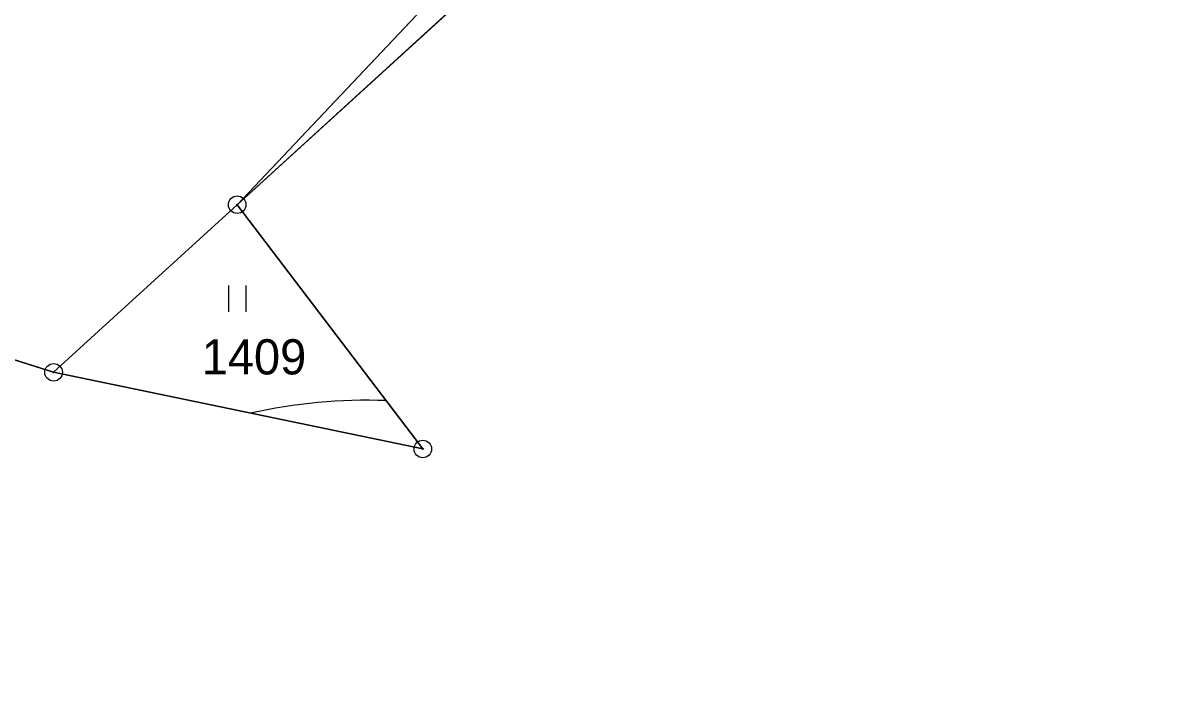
# Model space of a CAD drawing. Extents: x -706130 to -698555, y -971544 to -967260.
# Drawn here: x -705403.1 to -705337.3, y -969661.9 to -969623.5 of the extents above; entities that cross this region are included whole.
import ezdxf

# ---------------------------------------------------------------- set-up
doc = ezdxf.new("R2010")
doc.units = 0
for name, color, linetype in [('BPEJ hranice S', 7, 'Continuous'), ('Hranice řešeného území', 7, 'Continuous'), ('KN_Hranice obce', 7, 'Continuous'), ('KN_Hranice_katastrální území', 7, 'Continuous'), ('KN_Hranice_parcel', 7, 'Continuous'), ('KN_Parcelni cisla', 7, 'Continuous'), ('KN_Polygon parcely', 7, 'Continuous'), ('KN_POZEMKY_14_OSTATNI PLOCHA', 7, 'Continuous'), ('KN_POZEMKY_2_ORNA PUDA', 7, 'Continuous'), ('KN_POZEMKY_7_TTP', 7, 'Continuous'), ('KN_VYUZITI_26_ostatni plocha_jina plocha', 7, 'Continuous'), ('KN_Značky bodu BP', 7, 'Continuous'), ('KN_Značky kultur', 7, 'Continuous'), ('OP lesa 30 m', 7, 'Continuous'), ('Plochy zemědělské všeobecné CELEK S', 7, 'Continuous'), ('Povodi vodniho toku S', 7, 'Continuous'), ('Regulační bloky v krajině S', 7, 'Continuous')]:
    doc.layers.add(name, color=color, linetype=linetype)

msp = doc.modelspace()

# ---------------------------------------------------------------- linework, layer by layer
at = {"layer": 'BPEJ hranice S'}
msp.add_lwpolyline([(-705556.464, -969626.848), (-705480.64, -969625.23), (-705434.89, -969632.73), (-705401.38, -969643.36), (-705380.38, -969647.72), (-705390.94, -969633.83), (-705360.96, -969606.47), (-705342.35, -969589.48), (-705332.94, -969588.05), (-705328.86, -969587.43), (-705315.88, -969585.46), (-705315.96, -969583.15), (-705316.15, -969577.72), (-705316.33, -969572.76), (-705318.33, -969567.76), (-705320.511, -969562.335)], dxfattribs=at)
at = {"layer": 'Hranice řešeného území'}
msp.add_lwpolyline([(-705244.73, -969495.49), (-705261.6, -969505.35), (-705303.93, -969547.8), (-705321.55, -969559.75), (-705318.33, -969567.76), (-705316.33, -969572.76), (-705316.15, -969577.72), (-705315.96, -969583.15), (-705315.88, -969585.46), (-705328.86, -969587.43), (-705332.94, -969588.05), (-705342.35, -969589.48), (-705360.96, -969606.47), (-705390.94, -969633.83), (-705380.38, -969647.72), (-705401.38, -969643.36), (-705434.89, -969632.73), (-705480.64, -969625.23), (-705593.1, -969627.63), (-705623.83, -969679.01), (-705687.4, -969678.25), (-705740.87, -969647.85)], dxfattribs=at)
at = {"layer": 'KN_Hranice obce'}
msp.add_lwpolyline([(-705740.87, -969647.85), (-705687.4, -969678.25), (-705623.83, -969679.01), (-705593.1, -969627.63), (-705480.64, -969625.23), (-705434.89, -969632.73), (-705401.38, -969643.36), (-705380.38, -969647.72), (-705390.94, -969633.83), (-705360.96, -969606.47), (-705342.35, -969589.48), (-705332.94, -969588.05), (-705328.86, -969587.43), (-705315.88, -969585.46), (-705315.96, -969583.15), (-705316.15, -969577.72), (-705316.33, -969572.76), (-705318.33, -969567.76), (-705321.55, -969559.75), (-705303.93, -969547.8), (-705261.6, -969505.35), (-705244.73, -969495.49)], dxfattribs=at)
at = {"layer": 'KN_Hranice_katastrální území'}
msp.add_lwpolyline([(-705740.87, -969647.85), (-705687.4, -969678.25), (-705623.83, -969679.01), (-705593.1, -969627.63), (-705480.64, -969625.23), (-705434.89, -969632.73), (-705401.38, -969643.36), (-705380.38, -969647.72), (-705390.94, -969633.83), (-705360.96, -969606.47), (-705342.35, -969589.48), (-705332.94, -969588.05), (-705328.86, -969587.43), (-705315.88, -969585.46), (-705315.96, -969583.15), (-705316.15, -969577.72), (-705316.33, -969572.76), (-705318.33, -969567.76), (-705321.55, -969559.75), (-705303.93, -969547.8), (-705261.6, -969505.35), (-705244.73, -969495.49)], dxfattribs=at)
at = {"layer": 'KN_Hranice_parcel'}
for p, q in [((-705390.94, -969633.83), (-705360.96, -969606.47)), ((-705401.38, -969643.36), (-705390.94, -969633.83))]:
    msp.add_line(p, q, dxfattribs=at)
for points in [[(-705390.94, -969633.83), (-705362.98, -969604.25), (-705347.81, -969580.06)], [(-705593.1, -969627.63), (-705480.64, -969625.23), (-705434.89, -969632.73), (-705401.38, -969643.36)], [(-705401.38, -969643.36), (-705380.38, -969647.72), (-705390.94, -969633.83)]]:
    msp.add_lwpolyline(points, dxfattribs=at)
at = {"layer": 'KN_Polygon parcely'}
for points in [[(-705480.64, -969625.23), (-705434.89, -969632.73), (-705401.38, -969643.36), (-705390.94, -969633.83), (-705362.98, -969604.25), (-705347.81, -969580.06), (-705357.51, -969579.12), (-705551.76, -969579.02), (-705765.75, -969577.73), (-705800.04, -969575.55), (-705821.47, -969570.79), (-705834.84, -969565.35), (-705860.02, -969551.46), (-705883.64, -969534.42), (-705897.3, -969526.11), (-705911.46, -969518.58), (-705918, -969517.26), (-705903.89, -969529.84), (-705882.7, -969548.73), (-705862.83, -969579.64), (-705856.81, -969592.97), (-705847.39, -969627.87), (-705593.1, -969627.63)], [(-705347.81, -969580.06), (-705362.98, -969604.25), (-705390.94, -969633.83), (-705360.96, -969606.47)], [(-705390.94, -969633.83), (-705401.38, -969643.36), (-705380.38, -969647.72)]]:
    msp.add_lwpolyline(points, close=True, dxfattribs=at)
at = {"layer": 'KN_POZEMKY_14_OSTATNI PLOCHA'}
for p, q in [((-705390.94, -969633.83), (-705362.98, -969604.25)), ((-705360.96, -969606.47), (-705390.94, -969633.83))]:
    msp.add_line(p, q, dxfattribs=at)
at = {"layer": 'KN_POZEMKY_2_ORNA PUDA'}
for p, q in [((-705362.98, -969604.25), (-705390.94, -969633.83)), ((-705401.38, -969643.36), (-705434.89, -969632.73)), ((-705390.94, -969633.83), (-705401.38, -969643.36))]:
    msp.add_line(p, q, dxfattribs=at)
at = {"layer": 'KN_POZEMKY_7_TTP'}
for p, q in [((-705401.38, -969643.36), (-705390.94, -969633.83)), ((-705390.94, -969633.83), (-705380.38, -969647.72)), ((-705380.38, -969647.72), (-705401.38, -969643.36))]:
    msp.add_line(p, q, dxfattribs=at)
at = {"layer": 'KN_VYUZITI_26_ostatni plocha_jina plocha'}
for p, q in [((-705390.94, -969633.83), (-705362.98, -969604.25)), ((-705360.96, -969606.47), (-705390.94, -969633.83))]:
    msp.add_line(p, q, dxfattribs=at)
at = {"layer": 'KN_Značky bodu BP'}
for centre, radius in [((-705390.94, -969633.83), 0.5), ((-705390.94, -969633.83), 0.0303), ((-705401.38, -969643.36), 0.5), ((-705401.38, -969643.36), 0.0303), ((-705380.38, -969647.72), 0.5), ((-705380.38, -969647.72), 0.0303)]:
    msp.add_circle(centre, radius, dxfattribs=at)
at = {"layer": 'KN_Značky kultur'}
for p, q in [((-705391.421, -969639.93), (-705391.421, -969638.43)), ((-705390.42, -969639.93), (-705390.42, -969638.43))]:
    msp.add_line(p, q, dxfattribs=at)
at = {"layer": 'OP lesa 30 m'}
msp.add_arc((-705383.58, -969674.95), 30, 87.88016, 102.71052, dxfattribs=at)
at = {"layer": 'Plochy zemědělské všeobecné CELEK S'}
for p, q in [((-705390.94, -969633.83), (-705360.96, -969606.47)), ((-705434.89, -969632.73), (-705401.38, -969643.36)), ((-705380.38, -969647.72), (-705390.94, -969633.83)), ((-705401.38, -969643.36), (-705380.38, -969647.72))]:
    msp.add_line(p, q, dxfattribs=at)
at = {"layer": 'Povodi vodniho toku S'}
msp.add_lwpolyline([(-705740.87, -969647.85), (-705687.4, -969678.25), (-705623.83, -969679.01), (-705593.1, -969627.63), (-705480.64, -969625.23), (-705434.89, -969632.73), (-705401.38, -969643.36), (-705380.38, -969647.72), (-705390.94, -969633.83), (-705360.96, -969606.47), (-705342.35, -969589.48), (-705332.94, -969588.05), (-705328.86, -969587.43), (-705315.88, -969585.46), (-705315.96, -969583.15), (-705316.15, -969577.72), (-705316.33, -969572.76), (-705318.33, -969567.76), (-705321.55, -969559.75), (-705303.93, -969547.8), (-705261.6, -969505.35), (-705244.73, -969495.49)], dxfattribs=at)
at = {"layer": 'Regulační bloky v krajině S'}
for p, q in [((-705390.94, -969633.83), (-705360.96, -969606.47)), ((-705434.89, -969632.73), (-705401.38, -969643.36)), ((-705380.38, -969647.72), (-705390.94, -969633.83)), ((-705401.38, -969643.36), (-705380.38, -969647.72))]:
    msp.add_line(p, q, dxfattribs=at)

# ---------------------------------------------------------------- texts
at = {"layer": 'KN_Parcelni cisla'}
msp.add_text('1409', height=2, dxfattribs=at).set_placement((-705392.96, -969643.48))

doc.saveas('drawing.dxf')
